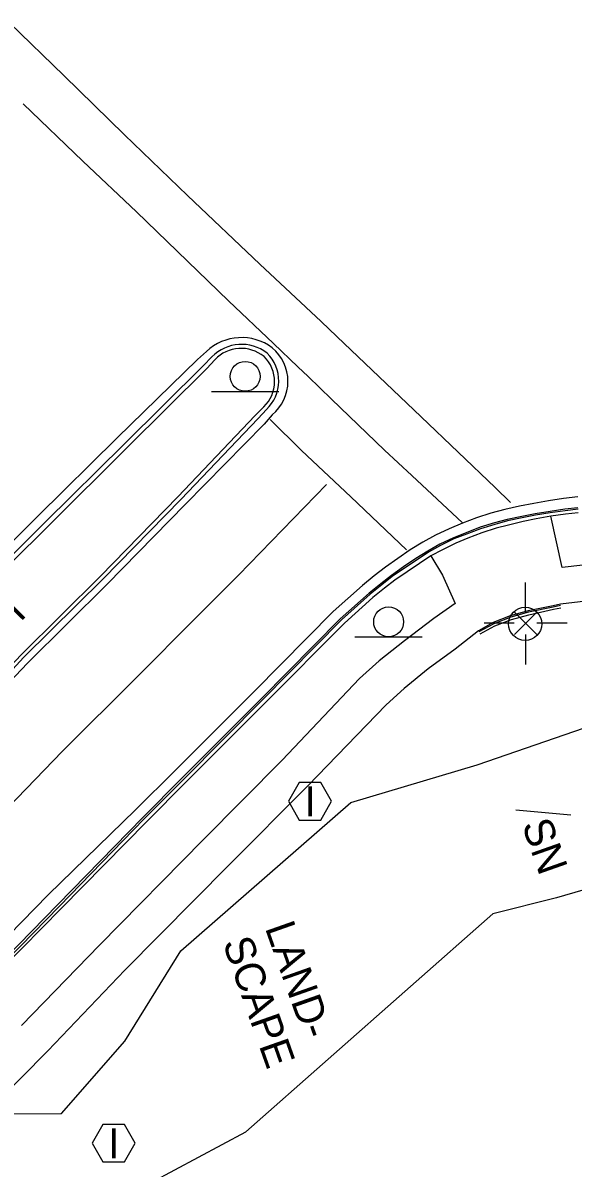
# Model space of a CAD drawing. Extents: x 2004847 to 2009016, y 1134161 to 1140101.
# Drawn here: x 2008402.1 to 2008475.6, y 1139615.9 to 1139769.1 of the extents above; entities that cross this region are included whole.
import ezdxf

# ---------------------------------------------------------------- set-up
doc = ezdxf.new("R2010")
doc.units = 0
for name, color, linetype in [('RD_EX_BldgApp', 7, 'Continuous'), ('RD_EX_Conc', 7, 'Continuous'), ('RD_EX_Curb', 7, 'Continuous'), ('RD_EX_Misc', 7, 'Continuous'), ('RD_EX_Pavement_Markings', 7, 'Continuous'), ('RD_EX_Road', 7, 'Continuous'), ('RD_EX_SU_Pole', 7, 'Continuous'), ('RD_EX_SU_TX_Nonpot', 7, 'Continuous'), ('RD_EX_VEG', 7, 'Continuous'), ('RD_Sketch3', 7, 'Continuous')]:
    doc.layers.add(name, color=color, linetype=linetype)

msp = doc.modelspace()

# ---------------------------------------------------------------- linework, layer by layer
at = {"layer": 'RD_EX_BldgApp'}
for p, q in [((2008427.27, 1139719.83), (2008436.27, 1139719.83)), ((2008446.45, 1139686.99), (2008455.45, 1139686.99)), ((2008467.98, 1139663.87), (2008475.33, 1139663.21))]:
    msp.add_line(p, q, dxfattribs=at)
for centre in [(2008431.79, 1139721.86), (2008450.97, 1139689.01)]:
    msp.add_circle(centre, 2, dxfattribs=at)
at = {"layer": 'RD_EX_Conc'}
for points in [[(2008500.7, 1139699.14), (2008497.38, 1139692.97), (2008492.74, 1139694.89), (2008490.12, 1139695.82), (2008486.82, 1139696.52), (2008481.36, 1139696.84), (2008476.95, 1139696.6), (2008474.15, 1139696.3), (2008472.65, 1139703.14)], [(2008456.59, 1139697.85), (2008458.15, 1139695.24), (2008459.88, 1139691.45), (2008457, 1139689.45), (2008453.09, 1139686.49), (2008449.7, 1139683.79), (2008447.09, 1139681.42), (2008436.72, 1139670.5), (2008426.18, 1139659.86), (2008412.29, 1139645.75), (2008401.86, 1139635.02)], [(2008508.86, 1139678.68), (2008506.17, 1139681.42), (2008502.84, 1139684.32), (2008499.67, 1139686.44), (2008495.41, 1139688.69), (2008490.88, 1139690.19), (2008488.71, 1139690.9), (2008486.34, 1139691.37), (2008481.56, 1139691.93), (2008477.34, 1139691.79), (2008473.93, 1139691.37), (2008472.95, 1139691.15), (2008469.61, 1139690.48), (2008467.24, 1139689.81), (2008464.94, 1139688.91), (2008462.97, 1139687.8)], [(2008462.97, 1139687.8), (2008459.86, 1139685.36), (2008456.24, 1139682.73), (2008453.06, 1139680.11), (2008450.64, 1139677.91), (2008440.15, 1139667.06), (2008429.62, 1139656.44), (2008415.69, 1139642.4), (2008405.41, 1139631.6)], [(2008405.41, 1139631.6), (2008394.57, 1139620.69), (2008384.17, 1139610.23), (2008373.77, 1139599.34), (2008363.16, 1139588.76), (2008352.75, 1139578.09), (2008342.35, 1139567.39), (2008331.74, 1139556.67), (2008321.41, 1139545.8), (2008310.88, 1139535.2)]]:
    msp.add_lwpolyline(points, dxfattribs=at)
at = {"layer": 'RD_EX_Curb'}
for points in [[(2008427.74, 1139724.08), (2008426.66, 1139722.89), (2008416.01, 1139712.34), (2008405.56, 1139701.95), (2008394.99, 1139691.49), (2008391.28, 1139687.84), (2008380.42, 1139676.93), (2008369.83, 1139666.38)], [(2008427.34, 1139724.47), (2008426.2, 1139723.33), (2008415.57, 1139712.76), (2008405.09, 1139702.41), (2008394.56, 1139691.92), (2008390.85, 1139688.27), (2008382.21, 1139680.05)], [(2008434.28, 1139717.78), (2008433.11, 1139716.63), (2008422.8, 1139705.75), (2008412.45, 1139695.11), (2008401.83, 1139684.62), (2008398.26, 1139680.84), (2008387.67, 1139670.19), (2008377.38, 1139659.27)], [(2008434.65, 1139717.42), (2008433.52, 1139716.23), (2008423.17, 1139705.39), (2008412.8, 1139694.76), (2008402.18, 1139684.27), (2008398.64, 1139680.46), (2008388.38, 1139669.53), (2008377.92, 1139658.75)], [(2008476.28, 1139704.27), (2008474.53, 1139704.08), (2008472.56, 1139703.78), (2008470.58, 1139703.47), (2008468.78, 1139703.12), (2008466.83, 1139702.71), (2008465.11, 1139702.25), (2008463.19, 1139701.66), (2008461.32, 1139700.94), (2008459.64, 1139700.25), (2008457.83, 1139699.39), (2008456.21, 1139698.49), (2008454.61, 1139697.51), (2008452.97, 1139696.37), (2008451.33, 1139695.23), (2008449.91, 1139694.12), (2008448.36, 1139692.86), (2008444.51, 1139689.41), (2008433.99, 1139678.77), (2008423.38, 1139668.15), (2008418.11, 1139662.84), (2008406.76, 1139651.19), (2008396.24, 1139640.44)], [(2008476.29, 1139704.07), (2008474.56, 1139703.88), (2008472.58, 1139703.62), (2008470.61, 1139703.29), (2008468.82, 1139702.95), (2008466.87, 1139702.51), (2008465.17, 1139702.06), (2008463.26, 1139701.47), (2008461.39, 1139700.75), (2008459.7, 1139700.13), (2008457.91, 1139699.23), (2008456.31, 1139698.32), (2008454.77, 1139697.29), (2008453.09, 1139696.2), (2008451.45, 1139695.06), (2008450.04, 1139693.97), (2008448.49, 1139692.71), (2008444.65, 1139689.27), (2008434.14, 1139678.61), (2008423.57, 1139667.96), (2008418.28, 1139662.67), (2008406.96, 1139650.99), (2008396.42, 1139640.19)], [(2008476.29, 1139703.6), (2008474.63, 1139703.42), (2008472.65, 1139703.14), (2008470.68, 1139702.79), (2008468.94, 1139702.44), (2008467, 1139701.96), (2008465.36, 1139701.53), (2008463.45, 1139700.94), (2008461.58, 1139700.23), (2008459.97, 1139699.56), (2008458.18, 1139698.67), (2008456.59, 1139697.85), (2008455.08, 1139696.83), (2008453.43, 1139695.71), (2008451.79, 1139694.57), (2008450.41, 1139693.53), (2008448.86, 1139692.28), (2008445.06, 1139688.84), (2008434.52, 1139678.23), (2008423.9, 1139667.63), (2008418.63, 1139662.31), (2008407.24, 1139650.72), (2008396.69, 1139640.01)], [(2008473.96, 1139691.2), (2008472.97, 1139691), (2008469.65, 1139690.31), (2008467.3, 1139689.63), (2008465.02, 1139688.74), (2008463.05, 1139687.69)], [(2008463.22, 1139687.42), (2008465.16, 1139688.47), (2008467.4, 1139689.34), (2008469.73, 1139689.97), (2008473.01, 1139690.7), (2008474.01, 1139690.9)]]:
    msp.add_lwpolyline(points, dxfattribs=at)
for centre, major_axis, ratio, start_param, end_param in [((2008431.32, 1139720.58), (-3.8, 4.06), 0.99843, 4.868423, 6.328875), ((2008431.25, 1139720.76), (-0.31, 4.83), 0.999045, 5.533627, 7.032422), ((2008431.04, 1139721.16), (4.68, 0.22), 0.999789, 5.43032, 7.032252), ((2008431.03, 1139721.24), (3.38, -4.02), 0.999277, 0.059227, 1.659177)]:
    msp.add_ellipse(centre, major_axis=major_axis, ratio=ratio, start_param=start_param, end_param=end_param, dxfattribs=at)
at = {"layer": 'RD_EX_Misc'}
for points in [[(2008400.26, 1139769.15), (2008407.52, 1139762.11), (2008415.65, 1139754.17), (2008424.07, 1139746.06), (2008433.75, 1139736.89), (2008441.96, 1139729.18), (2008444.06, 1139727.21), (2008455.3, 1139716.44), (2008465.22, 1139706.97), (2008467.28, 1139704.99)], [(2008460.86, 1139702.24), (2008454.05, 1139708.6), (2008450.43, 1139711.98), (2008443.35, 1139718.82), (2008440.21, 1139721.86), (2008438.85, 1139723.15), (2008435.57, 1139726.27), (2008429.57, 1139731.98), (2008417.24, 1139743.85), (2008410.08, 1139750.64), (2008402.1, 1139758.3)], [(2008435.11, 1139716.08), (2008439.32, 1139711.96), (2008445.93, 1139705.75), (2008453.37, 1139698.67)]]:
    msp.add_lwpolyline(points, dxfattribs=at)
at = {"layer": 'RD_EX_Pavement_Markings'}
for points in [[(2008442.66, 1139707.37), (2008430.89, 1139695.24), (2008425.13, 1139689.5), (2008417.25, 1139681.56), (2008407.36, 1139671.7)], [(2008407.36, 1139671.7), (2008385.44, 1139648.99), (2008374.87, 1139638.35), (2008364.39, 1139627.61), (2008353.88, 1139616.91), (2008343.37, 1139606.21), (2008332.89, 1139595.48), (2008322.43, 1139584.73), (2008311.94, 1139574.01), (2008301.44, 1139563.3), (2008290.96, 1139552.57), (2008280.47, 1139541.84), (2008269.98, 1139531.12), (2008259.48, 1139520.4), (2008249, 1139509.68), (2008238.53, 1139498.94), (2008228.07, 1139488.19), (2008217.61, 1139477.43), (2008207.27, 1139466.57), (2008197.01, 1139455.62), (2008186.84, 1139444.6)]]:
    msp.add_lwpolyline(points, dxfattribs=at)
at = {"layer": 'RD_EX_Road'}
for points in [[(2008426.61, 1139725.18), (2008425.42, 1139724.12), (2008414.69, 1139713.65), (2008404.02, 1139703.1), (2008393.39, 1139692.54), (2008381.72, 1139680.58), (2008379.2, 1139678.06), (2008368.73, 1139667.45)], [(2008435.4, 1139716.7), (2008434.32, 1139715.47), (2008423.81, 1139704.76), (2008413.31, 1139694.03), (2008402.7, 1139683.5), (2008392.33, 1139672.62), (2008381.93, 1139661.84), (2008378.49, 1139658.2)], [(2008476.26, 1139705.73), (2008474.33, 1139705.53), (2008472.35, 1139705.22), (2008470.38, 1139704.86), (2008468.46, 1139704.49), (2008466.52, 1139704.04), (2008464.64, 1139703.54), (2008462.73, 1139702.95), (2008460.86, 1139702.23), (2008459.06, 1139701.48), (2008457.25, 1139700.62), (2008455.52, 1139699.67), (2008453.84, 1139698.64), (2008452.2, 1139697.49), (2008450.56, 1139696.35), (2008449.02, 1139695.15), (2008447.47, 1139693.89), (2008443.56, 1139690.39), (2008433.02, 1139679.73), (2008422.41, 1139669.14), (2008417.14, 1139663.85), (2008405.44, 1139652.49), (2008394.92, 1139641.72)]]:
    msp.add_lwpolyline(points, dxfattribs=at)
for centre, major_axis, ratio, start_param, end_param in [((2008431.31, 1139720.18), (-2.71, 6.31), 0.999103, 5.236843, 6.632619), ((2008431.65, 1139721.2), (4.51, -3.74), 0.999286, 6.100249, 7.848503)]:
    msp.add_ellipse(centre, major_axis=major_axis, ratio=ratio, start_param=start_param, end_param=end_param, dxfattribs=at)
at = {"layer": 'RD_EX_SU_Pole'}
for p, q in [((2008469.29, 1139690.3), (2008469.29, 1139694.3)), ((2008470.79, 1139690.3), (2008467.79, 1139687.3)), ((2008467.79, 1139690.3), (2008470.79, 1139687.3)), ((2008467.76, 1139688.85), (2008463.76, 1139688.85)), ((2008470.8, 1139688.87), (2008474.82, 1139688.87)), ((2008469.29, 1139687.3), (2008469.29, 1139683.3))]:
    msp.add_line(p, q, dxfattribs=at)
msp.add_circle((2008469.22, 1139688.74), 2.22, dxfattribs=at)
at = {"layer": 'RD_EX_SU_TX_Nonpot'}
for points in [[(2008443.34, 1139665), (2008441.9, 1139667.5), (2008439.01, 1139667.5), (2008437.57, 1139665), (2008439.01, 1139662.5), (2008441.9, 1139662.5)], [(2008417.09, 1139619.25), (2008415.64, 1139621.75), (2008412.75, 1139621.75), (2008411.31, 1139619.25), (2008412.75, 1139616.75), (2008415.64, 1139616.75)]]:
    msp.add_lwpolyline(points, close=True, dxfattribs=at)
at = {"layer": 'RD_EX_VEG'}
for points in [[(2008397.41, 1139623.19), (2008407.24, 1139623.25), (2008415.7, 1139632.89), (2008423.17, 1139645), (2008445.93, 1139664.86), (2008462.8, 1139669.88), (2008479.75, 1139675.71), (2008494.07, 1139678.83), (2008504.95, 1139677.24), (2008507.98, 1139671.9), (2008503.01, 1139668.91), (2008496.02, 1139663.88), (2008491.34, 1139657.3), (2008473.42, 1139652.11), (2008464.92, 1139649.94)], [(2008203.45, 1139394.86), (2008204.18, 1139411.34), (2008234.39, 1139443.83), (2008269.16, 1139478.19), (2008304.9, 1139514.62), (2008338.34, 1139548.32), (2008373.67, 1139581.36), (2008403.41, 1139605.51), (2008431.88, 1139620.76), (2008464.92, 1139649.94)]]:
    msp.add_lwpolyline(points, dxfattribs=at)

# ---------------------------------------------------------------- texts
at = {"layer": 'RD_EX_SU_TX_Nonpot'}
for p in [(2008439.74, 1139663), (2008413.48, 1139617.25)]:
    msp.add_text('I', height=4, dxfattribs=at).set_placement(p)
at = {"layer": 'RD_Sketch3'}
for s, rotation, p in [('LANDSCAPE', 225.5998, (2008399.85, 1139692.72)), ('SN', 289.4494, (2008468.74, 1139661.88)), ('LAND-', 289.4494, (2008434.4, 1139648.08)), ('SCAPE', 289.4494, (2008428.74, 1139646.08))]:
    msp.add_text(s, height=4, rotation=rotation, dxfattribs=at).set_placement(p)

doc.saveas('drawing.dxf')
